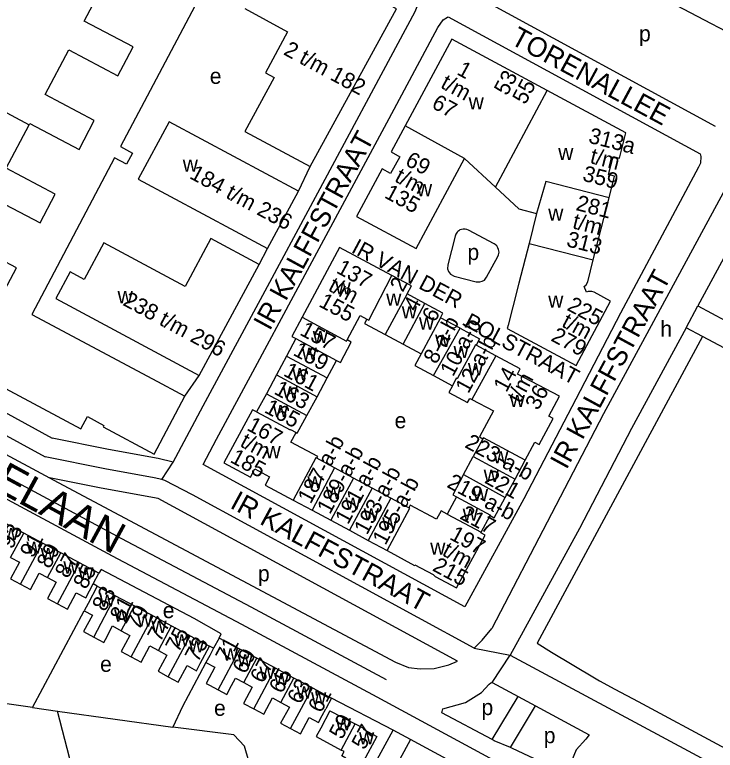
# Model space of a CAD drawing. Extents: x 159261 to 160849, y 382514 to 384534.
# Drawn here: x 159684.3 to 159861.9, y 383983.5 to 384170 of the extents above; entities that cross this region are included whole.
import ezdxf

# ---------------------------------------------------------------- set-up
doc = ezdxf.new("R2010")
doc.units = 0
for name, color, linetype in [('BLT_Basislijn', 7, 'Continuous'), ('BLT_Bebouwing', 7, 'Continuous'), ('BLT_Centroide', 7, 'Continuous'), ('BLT_Huisnummer', 7, 'Continuous'), ('BLT_Huisnummer_ tussenligend', 7, 'Continuous'), ('BLT_Huisnummer_reeks', 7, 'Continuous'), ('BLT_Onderverdeling_panden', 7, 'Continuous'), ('BLT_Straatnaam', 7, 'Continuous'), ('BLT_Straatnaam_hoofdweg', 7, 'Continuous'), ('BLT_Straatnaam_verkleind', 7, 'Continuous'), ('BLT_Vlakafsluiter', 7, 'Continuous')]:
    doc.layers.add(name, color=color, linetype=linetype)

msp = doc.modelspace()

# ---------------------------------------------------------------- linework, layer by layer
at = {"layer": 'BLT_Basislijn'}
for p, q in [((159826.81, 384185.71), (159872.67, 384161.59)), ((159794.18, 384169.48), (159858.08, 384134.74)), ((159756.19, 384125.28), (159759.22, 384131.52)), ((159746.23, 384106.74), (159748.37, 384110.75)), ((159858.65, 384088.44), (159854.49, 384090.65)), ((159727.43, 384073.31), (159731.05, 384078.53)), ((159676.21, 384072.23), (159693.74, 384062.69)), ((159721.56, 384052.15), (159724.43, 384056.61)), ((159798.37, 384019.88), (159732.04, 384055.95)), ((159800.8, 384009.45), (159729.39, 384048.28)), ((159705.22, 384025.15), (159704.19, 384025.71)), ((159688.8, 383994.36), (159701.89, 384018.92)), ((159734.69, 384009.38), (159733.66, 384009.93)), ((159688.8, 383994.36), (159657.3, 383998.86)), ((159780.2, 383988.59), (159764.6, 383996.74)), ((159805.32, 383986.22), (159811.94, 383997.17)), ((159811.94, 383997.17), (159816.34, 383994.78)), ((159688.8, 383994.36), (159695.15, 383993.41)), ((159809.96, 383984.24), (159816.34, 383994.78)), ((159816.34, 383994.78), (159829.93, 383987.41)), ((159695.15, 383993.41), (159724.4, 383989.41)), ((159702.28, 383965.63), (159695.15, 383993.41)), ((159784.62, 383986.25), (159780.2, 383988.59)), ((159784.62, 383986.25), (159779.62, 383977.11)), ((159799.77, 383978.1), (159784.62, 383986.25))]:
    msp.add_line(p, q, dxfattribs=at)
for points in [[(159732.08, 384070.83), (159748.95, 384102.24), (159758.68, 384120.35), (159785.84, 384170.9), (159786.32, 384172.09), (159786.38, 384172.94), (159786.32, 384173.76)], [(159803.48, 384173.53), (159861.89, 384141.77)], [(159732.04, 384055.95), (159735.46, 384062.45), (159745.21, 384080.55), (159754.96, 384098.66), (159779.21, 384143.7), (159791.59, 384166.78), (159792.92, 384168.75), (159793.99, 384169.43), (159794.18, 384169.48)], [(159892.19, 384160.19), (159891.68, 384159.22), (159875.47, 384129.44), (159857.47, 384096.26)], [(159870.51, 384137.09), (159833.59, 384068.83), (159820.39, 384043.48), (159805.21, 384014.43)], [(159858.08, 384134.74), (159858.2, 384134.09), (159858.11, 384132.42), (159857.66, 384131.38), (159837.84, 384094.37)], [(159857.47, 384096.26), (159867.82, 384090.67), (159868.61, 384092.12)], [(159837.84, 384094.37), (159826.52, 384072.58), (159813.33, 384047.25), (159798.37, 384019.88)], [(159854.49, 384090.65), (159840.66, 384065.08), (159827.45, 384039.72), (159813.19, 384013.62)], [(159858.65, 384088.44), (159816.77, 384010.72)], [(159957.87, 384042.43), (159908.6, 384061.91), (159897.37, 384067.9), (159858.65, 384088.44)], [(159625.41, 384082.08), (159632.76, 384081.17), (159645.46, 384077.36), (159654.61, 384073.13), (159679.69, 384059.76), (159693.06, 384052.63)], [(159778.53, 384001.4), (159744.2, 384019.79), (159711.45, 384037.17), (159676.04, 384056.13), (159652.49, 384069.06), (159644.76, 384072.36), (159638.21, 384074.07), (159630.54, 384075.64), (159624.01, 384076.33)], [(159724.43, 384056.61), (159732.08, 384070.83)], [(159823.19, 383971.58), (159776.17, 383997), (159741.85, 384015.38), (159709.1, 384032.76), (159673.65, 384051.74), (159650.3, 384064.56), (159643.13, 384067.61), (159637.08, 384069.2), (159632.59, 384069.5)], [(159673.84, 384067.83), (159692.01, 384057.94)], [(159724.43, 384056.61), (159720.68, 384057.5), (159708.06, 384059.83), (159693.74, 384062.69)], [(159721.56, 384052.15), (159719.65, 384052.6), (159707.11, 384054.92), (159692.01, 384057.94)], [(159796.52, 384006.09), (159720.67, 384047.33), (159706.17, 384050.01), (159693.06, 384052.63)], [(159693.06, 384052.63), (159695.29, 384051.44), (159780.85, 384005.83), (159784.12, 384004.54), (159787.1, 384004.18), (159790.59, 384004.27), (159794.35, 384005.22), (159796.52, 384006.09)], [(159736.08, 384011.97), (159736.62, 384013.09), (159729.74, 384016.97), (159706.19, 384029.36), (159705.63, 384028.4)], [(159800.8, 384009.45), (159802.83, 384011.41), (159805.21, 384014.43)], [(159813.19, 384013.62), (159809.86, 384007.63)], [(159816.77, 384010.72), (159820.36, 384008.41), (159831.3, 384001.87)], [(159809.86, 384007.63), (159882.05, 383968.86), (159912.64, 383952.6)], [(159732.77, 384005.79), (159731.11, 384002.78), (159726.78, 383994.62), (159724.4, 383989.41)], [(159831.3, 384001.87), (159832.55, 384001.12), (159836.43, 383999.04)], [(159805.32, 383986.22), (159792.59, 383993.05), (159792.8, 383994.06), (159798.58, 383995.65), (159802.6, 383998.18), (159804.56, 384000.31), (159804.95, 384000.66), (159805.34, 384000.75)], [(159805.34, 384000.75), (159811.94, 383997.17)], [(159836.43, 383999.04), (159842.32, 383995.87)], [(159842.32, 383995.87), (159884.41, 383973.27), (159915.98, 383956.49)], [(159744.75, 383976.96), (159742.51, 383984.55), (159739.81, 383987.4), (159724.4, 383989.41)], [(159770.41, 383976.46), (159774.12, 383977.46), (159780.2, 383988.59)], [(159809.96, 383984.24), (159805.83, 383985.95), (159805.32, 383986.22)], [(159829.93, 383987.41), (159829.08, 383986.38), (159826.6, 383983.61), (159825.23, 383980.34), (159824.33, 383977.48)], [(159824.33, 383977.48), (159810.51, 383984.01), (159809.96, 383984.24)]]:
    msp.add_lwpolyline(points, dxfattribs=at)
msp.add_lwpolyline([(159795.97, 384113.9), (159794.05, 384106.58), (159794.04, 384105.64), (159794.25, 384104.95), (159794.76, 384104.23), (159795.69, 384103.76), (159801.28, 384102.33), (159802.19, 384102.28), (159802.79, 384102.45), (159803.36, 384102.76), (159803.92, 384103.47), (159806.77, 384108.74), (159806.96, 384109.19), (159807.06, 384109.8), (159806.97, 384110.49), (159806.8, 384110.97), (159806.48, 384111.41), (159806.06, 384111.77), (159805.85, 384111.91), (159799.31, 384115.41), (159798.93, 384115.57), (159798.52, 384115.68), (159797.97, 384115.7), (159797.55, 384115.61), (159797.17, 384115.46), (159796.85, 384115.26), (159796.65, 384115.09), (159796.47, 384114.91), (159796.29, 384114.66), (159796.13, 384114.37)], close=True, dxfattribs=at)
at = {"layer": 'BLT_Bebouwing'}
for p, q in [((159661.35, 384156.13), (159687.95, 384142.16)), ((159783.23, 384141.88), (159779.7, 384135.24)), ((159798.28, 384133.61), (159806.14, 384126.33)), ((159748.37, 384110.75), (159756.19, 384125.28)), ((159830.96, 384107.9), (159834.97, 384123.65)), ((159816.6, 384119.61), (159814.68, 384112.06)), ((159731.05, 384078.53), (159746.23, 384106.74)), ((159771.88, 384093.78), (159773.58, 384092.86)), ((159797.18, 384090.54), (159792.25, 384093.19)), ((159778.24, 384088.92), (159782.75, 384086.5)), ((159755.59, 384087.9), (159753.19, 384083.47)), ((159782.75, 384086.5), (159787.29, 384084.05)), ((159806.28, 384083.56), (159801.29, 384086.26)), ((159753.19, 384083.47), (159750.64, 384078.71)), ((159763.47, 384077.94), (159765.86, 384082.39)), ((159750.64, 384078.71), (159748.08, 384073.95)), ((159760.92, 384073.18), (159763.47, 384077.94)), ((159790.45, 384078.53), (159795.24, 384075.96)), ((159748.08, 384073.95), (159745.61, 384069.32)), ((159758.36, 384068.42), (159760.92, 384073.18)), ((159802.98, 384062.54), (159800.54, 384058)), ((159765.39, 384055.12), (159760.85, 384057.56)), ((159798.09, 384053.45), (159800.54, 384058)), ((159811.15, 384052.29), (159813.71, 384057.05)), ((159747.76, 384050.79), (159754.88, 384046.97)), ((159754.88, 384046.97), (159759.65, 384044.4)), ((159759.65, 384044.4), (159764.39, 384041.85)), ((159802.54, 384038.79), (159804.81, 384043.02)), ((159686.58, 384038.59), (159681.85, 384041.12)), ((159764.39, 384041.85), (159769.14, 384039.3)), ((159691.29, 384036.07), (159686.58, 384038.59)), ((159769.14, 384039.3), (159773.9, 384036.74)), ((159773.9, 384036.74), (159778.67, 384034.18)), ((159695.98, 384033.56), (159691.29, 384036.07)), ((159700.68, 384031.05), (159695.98, 384033.56)), ((159705.63, 384028.4), (159700.68, 384031.05)), ((159704.19, 384025.71), (159705.63, 384028.4)), ((159705.22, 384025.15), (159709.87, 384022.66)), ((159709.87, 384022.66), (159714.64, 384020.11)), ((159714.64, 384020.11), (159719.36, 384017.59)), ((159719.36, 384017.59), (159724.04, 384015.08)), ((159724.04, 384015.08), (159728.75, 384012.56)), ((159728.75, 384012.56), (159733.66, 384009.93)), ((159736.08, 384011.97), (159734.69, 384009.38)), ((159741.36, 384009.15), (159736.08, 384011.97)), ((159745.67, 384006.84), (159741.36, 384009.15)), ((159750.37, 384004.33), (159745.67, 384006.84)), ((159755.07, 384001.81), (159750.37, 384004.33)), ((159759.74, 383999.32), (159764.6, 383996.74)), ((159764.6, 383996.74), (159763.16, 383994.05)), ((159764.2, 383993.53), (159770.61, 383990.23))]:
    msp.add_line(p, q, dxfattribs=at)
for points in [[(159759.22, 384131.52), (159781.08, 384171.51), (159760.01, 384182.82), (159759.86, 384182.55), (159751.04, 384187.3)], [(159721.99, 384176.43), (159729.91, 384172.22), (159711.07, 384136.6), (159714.17, 384134.94), (159712.66, 384132.11), (159709.58, 384133.75), (159688.58, 384094.02), (159719.21, 384077.68), (159727.43, 384073.31)], [(159742.59, 384171.6), (159753.46, 384165.73), (159747.85, 384155.32), (159750.04, 384154.14), (159742.65, 384140.42), (159759.22, 384131.52)], [(159819.31, 384150.82), (159795.06, 384163.86), (159783.23, 384141.88)], [(159661.35, 384156.13), (159640.8, 384117.3), (159641.73, 384116.81), (159642.66, 384118.57), (159674.43, 384101.79), (159673.69, 384100.38), (159680.03, 384097.04), (159684.69, 384105.86), (159672.24, 384112.45), (159678.25, 384123.82), (159690.71, 384117.24), (159694.57, 384124.55), (159682.12, 384131.13), (159687.95, 384142.16)], [(159839.22, 384140.13), (159819.31, 384150.82)], [(159756.19, 384125.28), (159723.41, 384142.89), (159715.6, 384128.37), (159748.37, 384110.75)], [(159834.97, 384123.65), (159836.38, 384129.13), (159834.84, 384129.51), (159836.01, 384134.08), (159837.57, 384133.68), (159839.22, 384140.13)], [(159770.9, 384118.85), (159786.02, 384110.75), (159798.28, 384133.61)], [(159779.7, 384135.24), (159781.88, 384134.04), (159779.57, 384129.8)], [(159779.57, 384129.8), (159777.4, 384130.96), (159770.9, 384118.85)], [(159806.14, 384126.33), (159812.12, 384120.79), (159816.6, 384119.61)], [(159746.23, 384106.74), (159734.04, 384113.3), (159727.46, 384101.09), (159706.87, 384112.16), (159701.9, 384102.94), (159698.33, 384104.84), (159694.71, 384098.07), (159731.05, 384078.53)], [(159814.68, 384112.06), (159812.11, 384101.97), (159810.58, 384095.99), (159809.38, 384091.3), (159809.16, 384090.47), (159826.63, 384081.08)], [(159766.66, 384111.03), (159757.16, 384093.34)], [(159779.85, 384103.94), (159766.66, 384111.03)], [(159826.63, 384081.08), (159835.36, 384097.39), (159831.18, 384099.67), (159830.63, 384099.84), (159830.13, 384099.9), (159829.63, 384099.83), (159829.25, 384099.7), (159828.64, 384101.16), (159829.12, 384101.59), (159829.54, 384102.33), (159830.96, 384107.9), (159830.96, 384107.9)], [(159783.76, 384099.24), (159784.84, 384101.27), (159779.85, 384103.94)], [(159788.29, 384096.8), (159783.76, 384099.24)], [(159792.25, 384093.19), (159792.85, 384094.35), (159788.29, 384096.8)], [(159757.16, 384093.34), (159754.53, 384088.47), (159755.59, 384087.9)], [(159768.55, 384087.57), (159771.88, 384093.78)], [(159773.58, 384092.86), (159772.99, 384091.75), (159778.24, 384088.92)], [(159797.18, 384090.54), (159802.15, 384087.87), (159801.29, 384086.26)], [(159765.86, 384082.39), (159766.84, 384081.86), (159769.6, 384087.01), (159768.55, 384087.57)], [(159787.29, 384084.05), (159785.73, 384081.07), (159790.45, 384078.53)], [(159822.42, 384073.31), (159811.75, 384078.91), (159812.45, 384080.26), (159806.28, 384083.56)], [(159676.21, 384072.23), (159679.29, 384076.65), (159701.07, 384065.03), (159702.75, 384068.13), (159706.91, 384065.9), (159706.7, 384065.51), (159719.6, 384058.64), (159727.43, 384073.31)], [(159795.24, 384075.96), (159794.31, 384074.22), (159799.06, 384071.67), (159799.63, 384072.72), (159800.14, 384072.43)], [(159800.14, 384072.43), (159805.67, 384069.57), (159802.14, 384063), (159802.98, 384062.54)], [(159813.71, 384057.05), (159816.17, 384061.63), (159817.24, 384061.1), (159820.79, 384067.66), (159819.71, 384068.21), (159822.42, 384073.31)], [(159745.61, 384069.32), (159744.54, 384069.86), (159737.29, 384056.41), (159744.06, 384052.78)], [(159755.61, 384064.08), (159755.93, 384063.91), (159758.36, 384068.42)], [(159760.85, 384057.56), (159761.09, 384058.01), (159754.31, 384061.66), (159755.61, 384064.08)], [(159744.06, 384052.78), (159745.18, 384054.87), (159748.89, 384052.88), (159747.76, 384050.79)], [(159770.15, 384052.56), (159765.39, 384055.12)], [(159798.09, 384053.45), (159795.32, 384048.29), (159796.28, 384047.77)], [(159774.9, 384050), (159770.15, 384052.56)], [(159808.63, 384047.6), (159811.15, 384052.29)], [(159779.66, 384047.44), (159774.9, 384050)], [(159796.28, 384047.77), (159793.94, 384043.41)], [(159784.21, 384044.99), (159779.66, 384047.44)], [(159804.81, 384043.02), (159805.87, 384042.47), (159808.63, 384047.6)], [(159793.94, 384043.41), (159792.36, 384044.26), (159791.19, 384042.09), (159784.57, 384045.65), (159784.21, 384044.99)], [(159778.67, 384034.18), (159785.64, 384030.42), (159785.73, 384030.56), (159790.37, 384028.08), (159790.87, 384027.61), (159796.31, 384024.69), (159803.52, 384038.1), (159802.47, 384038.66), (159802.54, 384038.79)], [(159683.25, 384032.38), (159685.45, 384031.2), (159683.2, 384027.01), (159685.73, 384025.66)], [(159685.73, 384025.66), (159688.25, 384024.31), (159690.47, 384028.47), (159692.63, 384027.31)], [(159692.63, 384027.31), (159694.8, 384026.16), (159692.57, 384021.99), (159695.11, 384020.64)], [(159695.11, 384020.64), (159697.66, 384019.27), (159699.9, 384023.47), (159702.31, 384022.18), (159703.27, 384023.99), (159704.19, 384025.71)], [(159705.22, 384025.15), (159702.86, 384020.74), (159701.89, 384018.92)], [(159701.89, 384018.92), (159703.97, 384017.81), (159701.72, 384013.61), (159704.3, 384012.23)], [(159704.3, 384012.23), (159706.87, 384010.86), (159707.28, 384011.62), (159709.03, 384015.09), (159711.27, 384013.82)], [(159711.27, 384013.82), (159713.46, 384012.64), (159711.27, 384008.54), (159713.79, 384007.19)], [(159713.79, 384007.19), (159716.31, 384005.84), (159718.53, 384009.98), (159720.69, 384008.82)], [(159720.69, 384008.82), (159722.85, 384007.66), (159720.65, 384003.55), (159723.2, 384002.18)], [(159723.2, 384002.18), (159725.74, 384000.82), (159727.97, 384004.98), (159730.33, 384003.71), (159731.3, 384005.53), (159733.66, 384009.93)], [(159734.69, 384009.38), (159733.72, 384007.57), (159732.77, 384005.79)], [(159732.77, 384005.79), (159735.05, 384004.57), (159732.84, 384000.44), (159733.66, 384000), (159735.85, 383998.83)], [(159735.85, 383998.83), (159738.03, 383997.66), (159739.28, 383999.99), (159740.23, 384001.82), (159742.38, 384000.67)], [(159759.74, 383999.32), (159758.46, 384000), (159755.07, 384001.81)], [(159742.38, 384000.67), (159744.52, 383999.53), (159742.32, 383995.4), (159744.87, 383994.04)], [(159744.87, 383994.04), (159747.42, 383992.67), (159749.62, 383996.78), (159751.77, 383995.64)], [(159751.77, 383995.64), (159753.91, 383994.49), (159751.7, 383990.36), (159754.22, 383989.01)], [(159754.22, 383989.01), (159756.74, 383987.66), (159758.96, 383991.81), (159761.3, 383990.57), (159762.24, 383992.33), (159763.16, 383994.05)], [(159764.2, 383993.53), (159761.85, 383989.12), (159760.71, 383986.99), (159767.06, 383983.59)], [(159770.61, 383990.23), (159772.72, 383989.15), (159772.59, 383988.91), (159776.07, 383987.05), (159772.62, 383980.58), (159771.91, 383980.96), (159770.74, 383978.75), (159767.62, 383980.41), (159768.23, 383981.55), (159767.19, 383982.1), (159767.78, 383983.21), (159767.06, 383983.59)]]:
    msp.add_lwpolyline(points, dxfattribs=at)
at = {"layer": 'BLT_Onderverdeling_panden'}
for p, q in [((159806.14, 384126.33), (159819.31, 384150.82)), ((159798.28, 384133.61), (159783.23, 384141.88)), ((159814.68, 384112.06), (159830.96, 384107.9)), ((159782.75, 384086.5), (159788.29, 384096.8)), ((159792.25, 384093.19), (159787.29, 384084.05)), ((159790.45, 384078.53), (159797.18, 384090.54)), ((159755.59, 384087.9), (159765.86, 384082.39)), ((159753.19, 384083.47), (159763.47, 384077.94)), ((159806.28, 384083.56), (159800.14, 384072.43)), ((159750.64, 384078.71), (159760.92, 384073.18)), ((159748.08, 384073.95), (159758.36, 384068.42)), ((159798.09, 384053.45), (159808.63, 384047.6)), ((159683.25, 384032.38), (159686.58, 384038.59)), ((159685.73, 384025.66), (159691.29, 384036.07)), ((159692.63, 384027.31), (159695.98, 384033.56)), ((159695.11, 384020.64), (159700.68, 384031.05)), ((159704.3, 384012.23), (159709.87, 384022.66)), ((159711.27, 384013.82), (159714.64, 384020.11)), ((159713.79, 384007.19), (159719.36, 384017.59)), ((159720.69, 384008.82), (159724.04, 384015.08)), ((159723.2, 384002.18), (159728.75, 384012.56)), ((159735.85, 383998.83), (159741.36, 384009.15)), ((159742.38, 384000.67), (159745.67, 384006.84)), ((159744.87, 383994.04), (159750.37, 384004.33)), ((159751.77, 383995.64), (159755.07, 384001.81)), ((159754.22, 383989.01), (159759.74, 383999.32)), ((159767.06, 383983.59), (159770.61, 383990.23))]:
    msp.add_line(p, q, dxfattribs=at)
for points in [[(159687.95, 384142.16), (159688.12, 384142.48), (159700.58, 384135.9), (159704.42, 384143.2), (159691.98, 384149.78), (159698, 384161.15), (159710.44, 384154.57), (159712.61, 384158.68), (159714.3, 384161.87), (159701.86, 384168.45), (159707.87, 384179.82), (159720.31, 384173.25), (159721.99, 384176.43)], [(159834.97, 384123.65), (159818.96, 384127.74), (159816.6, 384119.61)], [(159773.58, 384092.86), (159774.05, 384092.61), (159779.85, 384103.94)], [(159783.76, 384099.24), (159778.24, 384088.92)], [(159757.16, 384093.34), (159768.4, 384087.3), (159768.55, 384087.57)], [(159801.29, 384086.26), (159801.07, 384086.37), (159796.44, 384077.75), (159796.24, 384077.86), (159795.24, 384075.96)], [(159745.61, 384069.32), (159754.14, 384064.74), (159754.19, 384064.84), (159755.61, 384064.08)], [(159813.71, 384057.05), (159803.1, 384062.76), (159802.98, 384062.54)], [(159760.85, 384057.56), (159760.63, 384057.68), (159754.88, 384046.97)], [(159800.54, 384058), (159811.15, 384052.29)], [(159765.39, 384055.12), (159759.65, 384044.4)], [(159770.15, 384052.56), (159764.39, 384041.85)], [(159774.9, 384050), (159769.14, 384039.3)], [(159796.28, 384047.77), (159804.88, 384043.14), (159804.81, 384043.02)], [(159779.66, 384047.44), (159773.9, 384036.74)], [(159778.67, 384034.18), (159784.42, 384044.89), (159784.21, 384044.99)], [(159793.94, 384043.41), (159802.54, 384038.79)]]:
    msp.add_lwpolyline(points, dxfattribs=at)
at = {"layer": 'BLT_Vlakafsluiter'}
for p, q in [((159854.49, 384090.65), (159857.47, 384096.26)), ((159800.8, 384009.45), (159809.86, 384007.63)), ((159805.34, 384000.75), (159809.86, 384007.63))]:
    msp.add_line(p, q, dxfattribs=at)
msp.add_lwpolyline([(159729.39, 384048.28), (159722.33, 384051.97), (159721.56, 384052.15)], dxfattribs=at)

# ---------------------------------------------------------------- texts
at = {"layer": 'BLT_Centroide'}
for s, p in [('p', (159842.56, 384163.28)), ('e', (159733.73, 384152.51)), ('w', (159799.35, 384146.04)), ('w', (159822.06, 384133.19)), ('w', (159726.87, 384130.25)), ('w', (159786.23, 384124.01)), ('w', (159819.52, 384117.8)), ('p', (159799.06, 384107.84)), ('w', (159765.6, 384099.11)), ('w', (159710.35, 384096.88)), ('w', (159778.45, 384096.27)), ('w', (159819.52, 384095.77)), ('w', (159782.4, 384093.02)), ('w', (159786.77, 384090.2)), ('h', (159847.96, 384088.4)), ('w', (159759.83, 384086.81)), ('w', (159790.86, 384085.82)), ('w', (159757.04, 384082.54)), ('w', (159795.52, 384082.99)), ('w', (159799.18, 384078.62)), ('w', (159754.62, 384077.35)), ('w', (159752.19, 384072.73)), ('w', (159809.76, 384070.57)), ('w', (159749.74, 384068.03)), ('e', (159780.59, 384065.17)), ('w', (159747.85, 384057.58)), ('w', (159805.58, 384056.28)), ('w', (159803.18, 384051.58)), ('w', (159758.47, 384049.91)), ('w', (159763.17, 384047.28)), ('w', (159800.44, 384046.73)), ('w', (159768.1, 384044.52)), ('w', (159772.75, 384041.8)), ('w', (159797.86, 384041.71)), ('w', (159777.45, 384039.49)), ('w', (159681.42, 384036.83)), ('w', (159687.25, 384033.36)), ('w', (159690.84, 384031.77)), ('w', (159789.61, 384033.12)), ('w', (159696.62, 384028.34)), ('w', (159700.38, 384026.84)), ('p', (159745.95, 384026.36)), ('w', (159705.8, 384019.94)), ('e', (159721.81, 384017.03)), ('w', (159709.47, 384016.17)), ('w', (159715.31, 384014.89)), ('w', (159718.92, 384013.28)), ('w', (159724.7, 384009.86)), ('w', (159728.42, 384008.34)), ('w', (159737.06, 384006.28)), ('w', (159740.77, 384004.78)), ('e', (159705.92, 384003.41)), ('w', (159746.34, 384001.62)), ('w', (159749.97, 384000.08)), ('w', (159755.72, 383996.64)), ('w', (159759.41, 383995.14)), ('p', (159802.62, 383992.44)), ('e', (159734.81, 383992.26)), ('w', (159765.66, 383988.56)), ('w', (159771.56, 383985.03)), ('p', (159818.41, 383985.31))]:
    msp.add_text(s, height=4, dxfattribs=at).set_placement(p)
at = {"layer": 'BLT_Huisnummer'}
for s, rotation, p in [('2', 61.7282, (159782.66, 384099.49)), ('6', 61.7284, (159790.82, 384091.82)), ('157', 331.7199, (159756.3, 384088.99)), ('161', 331.7199, (159752.16, 384078.63)), ('165', 331.7199, (159747.31, 384069.34)), ('221', 330.6027, (159803.15, 384051.48)), ('217', 331.7199, (159796.89, 384042.37)), ('93', 61.8607, (159683.61, 384034.32)), ('89', 61.856, (159693.12, 384029.35)), ('85', 61.856, (159702.37, 384024.11)), ('83', 61.8585, (159707.17, 384018.48)), ('77', 61.8585, (159721.18, 384010.76)), ('73', 61.8591, (159730.69, 384005.63)), ('71', 61.8591, (159738.45, 384005.57)), ('65', 61.8693, (159752.01, 383997.68)), ('57', 61.8622, (159772.96, 383983.42))]:
    msp.add_text(s, height=4, rotation=rotation, dxfattribs=at).set_placement(p)
at = {"layer": 'BLT_Huisnummer_ tussenligend'}
for s, rotation, p in [('4', 61.7282, (159786.09, 384094.53)), ('159', 331.7199, (159754.61, 384083.85)), ('163', 331.7199, (159749.76, 384074.04)), ('91', 61.856, (159688.87, 384032.06)), ('87', 61.856, (159697.74, 384026.88)), ('81', 61.8585, (159711.69, 384015.95)), ('79', 61.8585, (159715.7, 384013.75)), ('75', 61.8591, (159725.76, 384008.1)), ('69', 61.8693, (159742.76, 384002.66)), ('67', 61.8693, (159747.23, 384000.29)), ('63', 61.8622, (159756.64, 383994.99)), ('61', 61.8622, (159761.93, 383992.77)), ('59', 61.8622, (159767.26, 383986.05))]:
    msp.add_text(s, height=4, rotation=rotation, dxfattribs=at).set_placement(p)
at = {"layer": 'BLT_Huisnummer_reeks'}
for s, rotation, p in [('2 t/m 182', 331.7199, (159752.2, 384160.06)), ('1', 331.407, (159796.13, 384155.03)), ('53', 61.7488, (159809.08, 384149.3)), ('t/m', 331.407, (159792, 384151.66)), ('55', 61.7488, (159813.72, 384147.05)), ('67', 331.407, (159789.73, 384146.57)), ('313a', 345.6793, (159829.51, 384137.63)), ('t/m', 345.6793, (159829.92, 384132.47)), ('69', 331.7267, (159783.02, 384132.04)), ('359', 345.6793, (159828.03, 384128)), ('184 t/m 236', 331.7199, (159728.37, 384128.68)), ('t/m', 331.7267, (159780.34, 384127.9)), ('135', 331.7267, (159777.75, 384123.78)), ('281', 345.6793, (159826.35, 384120.54)), ('t/m', 345.6793, (159825.47, 384115.93)), ('313', 345.6793, (159823.94, 384111.37)), ('137', 331.7199, (159765.56, 384104.73)), ('t/m', 331.7199, (159763.51, 384100.23)), ('238 t/m 296', 331.7199, (159711.45, 384096.52)), ('155', 331.7199, (159761.12, 384096.21)), ('225', 331.7279, (159824.08, 384095.26)), ('8-a-b', 61.7281, (159791.17, 384081.23)), ('10-a-b', 61.7332, (159795.4, 384078.08)), ('t/m', 331.7279, (159822.69, 384091.11)), ('279', 331.7279, (159819.98, 384087.51)), ('12-a-b', 61.6245, (159799.28, 384073.77)), ('14', 61.6245, (159808.92, 384074.06)), ('t/m', 61.6245, (159812.42, 384071.34)), ('36', 61.6245, (159816.97, 384069.53)), ('167', 331.7199, (159742.89, 384064.84)), ('t/m', 331.7199, (159741.14, 384060.74)), ('187-a-b', 61.7284, (159759.3, 384045.79)), ('223-a-b', 331.7267, (159798.15, 384060.46)), ('185', 331.7199, (159738.66, 384056.71)), ('189-a-b', 61.7284, (159764.18, 384043.14)), ('191-a-b', 61.7284, (159768.77, 384040.56)), ('193-a-b', 61.7284, (159773.59, 384037.94)), ('219-a-b', 331.7267, (159793.61, 384050.37)), ('195-a-b', 61.7284, (159778.26, 384035.3)), ('197', 331.7199, (159794.29, 384037.16)), ('t/m', 331.7199, (159792.39, 384033.08)), ('215', 331.7199, (159789.95, 384029.2))]:
    msp.add_text(s, height=4, rotation=rotation, dxfattribs=at).set_placement(p)
at = {"layer": 'BLT_Straatnaam'}
for s, rotation, p in [('TORENALLEE', 331.6436, (159809.69, 384162.82)), ('IR KALFFSTRAAT', 61.4651, (159748.94, 384089.72)), ('IR KALFFSTRAAT', 61.4651, (159824.16, 384054.51)), ('IR KALFFSTRAAT', 331.4651, (159738.61, 384045.13))]:
    msp.add_text(s, height=5, rotation=rotation, dxfattribs=at).set_placement(p)
at = {"layer": 'BLT_Straatnaam_hoofdweg'}
msp.add_text('KASTANJELAAN', height=8, rotation=331.4524, dxfattribs=at).set_placement((159636.25, 384072.89))
at = {"layer": 'BLT_Straatnaam_verkleind'}
for s, p in [('IR VAN DER', (159769.38, 384109.9)), ('POLSTRAAT', (159797.91, 384091.06))]:
    msp.add_text(s, height=4, rotation=331.8871, dxfattribs=at).set_placement(p)

doc.saveas('drawing.dxf')
